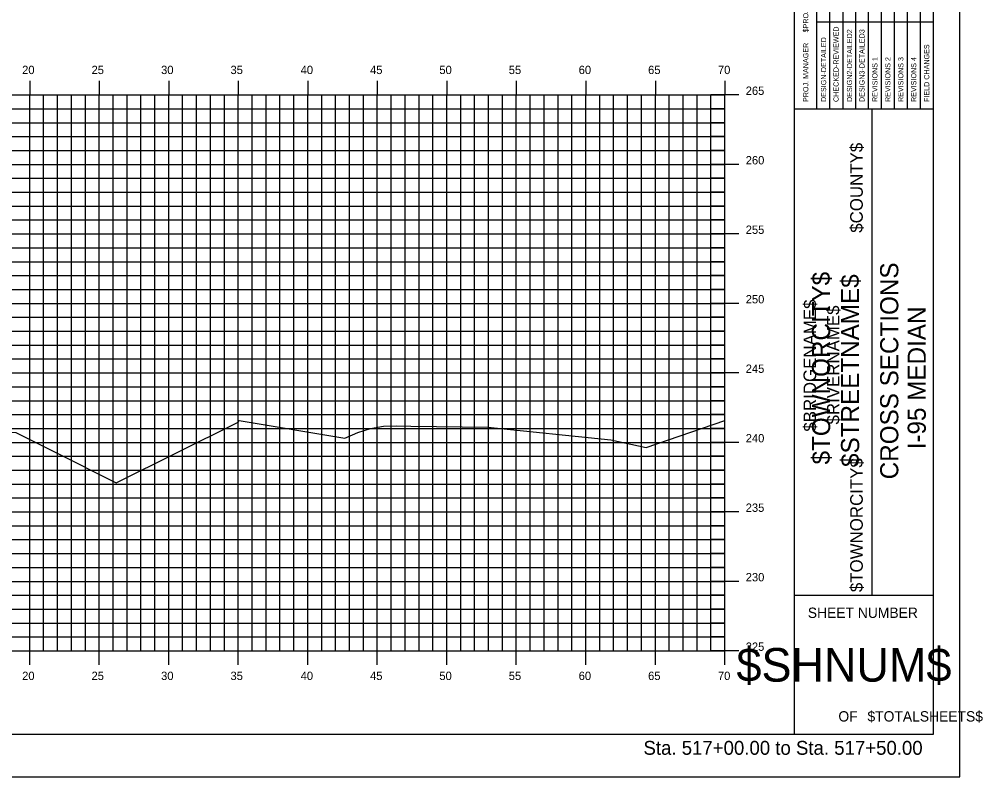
# Model space of a CAD drawing. Extents: x 1168600 to 1177589, y 610178 to 611246.
# Drawn here: x 1173972.1 to 1174041.4, y 610268.7 to 610323.2 of the extents above; entities that cross this region are included whole.
import ezdxf

# ---------------------------------------------------------------- set-up
doc = ezdxf.new("R2010")
doc.units = 0
for name, color, linetype in [('_Station Equation', 7, 'Continuous'), ('BORDER', 7, 'Continuous'), ('BRIDGE_TITLE', 7, 'Continuous'), ('D_Text_Standard', 7, 'Continuous'), ('H_V ANNOTATION', 7, 'Continuous'), ('HIGHWAY_TITLE', 7, 'Continuous'), ('MAJOR', 7, 'Continuous'), ('MINOR', 7, 'Continuous'), ('PLOT BOUNDARY', 7, 'Continuous')]:
    doc.layers.add(name, color=color, linetype=linetype)

msp = doc.modelspace()

# ---------------------------------------------------------------- linework, layer by layer
at = {"layer": '_Station Equation'}
msp.add_lwpolyline([(1173979.048, 610289.9), (1173987.771, 610294.238), (1173987.834, 610294.269), (1173987.835, 610294.381), (1173987.836, 610294.381), (1173987.884, 610294.38), (1173995.484, 610293.109), (1173996.414, 610293.519), (1173997.341, 610293.803), (1173998.265, 610293.962), (1173999.187, 610293.997), (1174000.239, 610293.977), (1174005.761, 610293.899), (1174014.609, 610292.987), (1174017.158, 610292.432), (1174022.819, 610294.383)], dxfattribs=at)
at = {"layer": 'BORDER'}
for p, q in [((1174027.82, 610271.804), (1174027.82, 610376.804)), ((1174037.82, 610271.804), (1174037.82, 610376.804)), ((1174027.82, 610316.804), (1174037.82, 610316.804)), ((1174033.411, 610281.804), (1174033.411, 610316.804)), ((1174027.82, 610281.804), (1174037.82, 610281.804)), ((1173877.82, 610271.801), (1174037.82, 610271.801))]:
    msp.add_line(p, q, dxfattribs=at)
for points in [[(1174030.367, 610316.807), (1174030.367, 610334.304)], [(1174031.299, 610334.304), (1174031.299, 610316.807)], [(1174032.23, 610316.807), (1174032.23, 610334.304)], [(1174033.162, 610316.807), (1174033.162, 610334.304)], [(1174034.094, 610316.807), (1174034.094, 610334.304)], [(1174035.025, 610316.807), (1174035.025, 610334.304)], [(1174035.957, 610316.807), (1174035.957, 610334.304)], [(1174036.889, 610316.807), (1174036.889, 610334.304)], [(1174029.435, 610316.807), (1174029.435, 610333.598)], [(1174029.434, 610323.054), (1174037.82, 610323.054)]]:
    msp.add_lwpolyline(points, dxfattribs=at)
at = {"layer": 'D_Text_Standard'}
msp.add_lwpolyline([(1173923.255, 610288.006), (1173924.369, 610287.449), (1173933.819, 610292.174), (1173936.819, 610292.294), (1173952.819, 610292.934), (1173968.819, 610293.574), (1173971.819, 610293.514), (1173974.495, 610292.176), (1173979.048, 610289.9)], dxfattribs=at)
at = {"layer": 'MAJOR'}
for p, q in [((1173972.819, 610318.803), (1173972.819, 610317.801)), ((1173977.819, 610318.803), (1173977.819, 610317.801)), ((1173982.819, 610318.803), (1173982.819, 610317.801)), ((1173987.819, 610318.803), (1173987.819, 610317.801)), ((1173992.819, 610318.803), (1173992.819, 610317.801)), ((1173997.819, 610318.803), (1173997.819, 610317.801)), ((1174002.819, 610318.803), (1174002.819, 610317.801)), ((1174007.819, 610318.803), (1174007.819, 610317.801)), ((1174012.819, 610318.803), (1174012.819, 610317.801)), ((1174017.819, 610318.803), (1174017.819, 610317.801)), ((1174022.819, 610318.803), (1174022.819, 610317.801)), ((1173882.819, 610317.801), (1174022.819, 610317.801)), ((1173882.819, 610317.801), (1174022.819, 610317.801)), ((1173972.819, 610277.801), (1173972.819, 610317.801)), ((1173977.819, 610277.801), (1173977.819, 610317.801)), ((1173982.819, 610277.801), (1173982.819, 610317.801)), ((1173987.819, 610277.801), (1173987.819, 610317.801)), ((1173992.819, 610277.801), (1173992.819, 610317.801)), ((1173997.819, 610277.801), (1173997.819, 610317.801)), ((1174002.819, 610277.801), (1174002.819, 610317.801)), ((1174007.819, 610277.801), (1174007.819, 610317.801)), ((1174012.819, 610277.801), (1174012.819, 610317.801)), ((1174017.819, 610277.801), (1174017.819, 610317.801)), ((1174023.821, 610317.801), (1174021.817, 610317.801)), ((1174022.819, 610277.801), (1174022.819, 610317.801)), ((1174022.819, 610277.801), (1174022.819, 610317.801)), ((1173882.819, 610312.801), (1174022.819, 610312.801)), ((1174023.821, 610312.801), (1174021.817, 610312.801)), ((1173882.819, 610307.801), (1174022.819, 610307.801)), ((1174023.821, 610307.801), (1174021.817, 610307.801)), ((1173882.819, 610302.801), (1174022.819, 610302.801)), ((1174023.821, 610302.801), (1174021.817, 610302.801)), ((1173882.819, 610297.801), (1174022.819, 610297.801)), ((1174023.821, 610297.801), (1174021.817, 610297.801)), ((1173882.819, 610292.801), (1174022.819, 610292.801)), ((1174023.821, 610292.801), (1174021.817, 610292.801)), ((1173882.819, 610287.801), (1174022.819, 610287.801)), ((1174023.821, 610287.801), (1174021.817, 610287.801)), ((1173882.819, 610282.801), (1174022.819, 610282.801)), ((1174023.821, 610282.801), (1174021.817, 610282.801)), ((1173882.819, 610277.801), (1174022.819, 610277.801)), ((1173882.819, 610277.801), (1174022.819, 610277.801)), ((1173972.819, 610276.799), (1173972.819, 610277.801)), ((1173977.819, 610276.799), (1173977.819, 610277.801)), ((1173982.819, 610276.799), (1173982.819, 610277.801)), ((1173987.819, 610276.799), (1173987.819, 610277.801)), ((1173992.819, 610276.799), (1173992.819, 610277.801)), ((1173997.819, 610276.799), (1173997.819, 610277.801)), ((1174002.819, 610276.799), (1174002.819, 610277.801)), ((1174007.819, 610276.799), (1174007.819, 610277.801)), ((1174012.819, 610276.799), (1174012.819, 610277.801)), ((1174017.819, 610276.799), (1174017.819, 610277.801)), ((1174023.821, 610277.801), (1174021.817, 610277.801)), ((1174022.819, 610276.799), (1174022.819, 610277.801))]:
    msp.add_line(p, q, dxfattribs=at)
at = {"layer": 'MINOR'}
for p, q in [((1173973.819, 610277.801), (1173973.819, 610317.801)), ((1173974.819, 610277.801), (1173974.819, 610317.801)), ((1173975.819, 610277.801), (1173975.819, 610317.801)), ((1173976.819, 610277.801), (1173976.819, 610317.801)), ((1173978.819, 610277.801), (1173978.819, 610317.801)), ((1173979.819, 610277.801), (1173979.819, 610317.801)), ((1173980.819, 610277.801), (1173980.819, 610317.801)), ((1173981.819, 610277.801), (1173981.819, 610317.801)), ((1173983.819, 610277.801), (1173983.819, 610317.801)), ((1173984.819, 610277.801), (1173984.819, 610317.801)), ((1173985.819, 610277.801), (1173985.819, 610317.801)), ((1173986.819, 610277.801), (1173986.819, 610317.801)), ((1173988.819, 610277.801), (1173988.819, 610317.801)), ((1173989.819, 610277.801), (1173989.819, 610317.801)), ((1173990.819, 610277.801), (1173990.819, 610317.801)), ((1173991.819, 610277.801), (1173991.819, 610317.801)), ((1173993.819, 610277.801), (1173993.819, 610317.801)), ((1173994.819, 610277.801), (1173994.819, 610317.801)), ((1173995.819, 610277.801), (1173995.819, 610317.801)), ((1173996.819, 610277.801), (1173996.819, 610317.801)), ((1173998.819, 610277.801), (1173998.819, 610317.801)), ((1173999.819, 610277.801), (1173999.819, 610317.801)), ((1174000.819, 610277.801), (1174000.819, 610317.801)), ((1174001.819, 610277.801), (1174001.819, 610317.801)), ((1174003.819, 610277.801), (1174003.819, 610317.801)), ((1174004.819, 610277.801), (1174004.819, 610317.801)), ((1174005.819, 610277.801), (1174005.819, 610317.801)), ((1174006.819, 610277.801), (1174006.819, 610317.801)), ((1174008.819, 610277.801), (1174008.819, 610317.801)), ((1174009.819, 610277.801), (1174009.819, 610317.801)), ((1174010.819, 610277.801), (1174010.819, 610317.801)), ((1174011.819, 610277.801), (1174011.819, 610317.801)), ((1174013.819, 610277.801), (1174013.819, 610317.801)), ((1174014.819, 610277.801), (1174014.819, 610317.801)), ((1174015.819, 610277.801), (1174015.819, 610317.801)), ((1174016.819, 610277.801), (1174016.819, 610317.801)), ((1174018.819, 610277.801), (1174018.819, 610317.801)), ((1174019.819, 610277.801), (1174019.819, 610317.801)), ((1174020.819, 610277.801), (1174020.819, 610317.801)), ((1174021.819, 610277.801), (1174021.819, 610317.801)), ((1173882.819, 610316.801), (1174022.819, 610316.801)), ((1174022.819, 610316.801), (1174021.817, 610316.801)), ((1173882.819, 610315.801), (1174022.819, 610315.801)), ((1174022.819, 610315.801), (1174021.817, 610315.801)), ((1173882.819, 610314.801), (1174022.819, 610314.801)), ((1174022.819, 610314.801), (1174021.817, 610314.801)), ((1173882.819, 610313.801), (1174022.819, 610313.801)), ((1174022.819, 610313.801), (1174021.817, 610313.801)), ((1173882.819, 610311.801), (1174022.819, 610311.801)), ((1174022.819, 610311.801), (1174021.817, 610311.801)), ((1173882.819, 610310.801), (1174022.819, 610310.801)), ((1174022.819, 610310.801), (1174021.817, 610310.801)), ((1173882.819, 610309.801), (1174022.819, 610309.801)), ((1174022.819, 610309.801), (1174021.817, 610309.801)), ((1173882.819, 610308.801), (1174022.819, 610308.801)), ((1174022.819, 610308.801), (1174021.817, 610308.801)), ((1173882.819, 610306.801), (1174022.819, 610306.801)), ((1174022.819, 610306.801), (1174021.817, 610306.801)), ((1173882.819, 610305.801), (1174022.819, 610305.801)), ((1174022.819, 610305.801), (1174021.817, 610305.801)), ((1173882.819, 610304.801), (1174022.819, 610304.801)), ((1174022.819, 610304.801), (1174021.817, 610304.801)), ((1173882.819, 610303.801), (1174022.819, 610303.801)), ((1174022.819, 610303.801), (1174021.817, 610303.801)), ((1173882.819, 610301.801), (1174022.819, 610301.801)), ((1174022.819, 610301.801), (1174021.817, 610301.801)), ((1173882.819, 610300.801), (1174022.819, 610300.801)), ((1174022.819, 610300.801), (1174021.817, 610300.801)), ((1173882.819, 610299.801), (1174022.819, 610299.801)), ((1174022.819, 610299.801), (1174021.817, 610299.801)), ((1173882.819, 610298.801), (1174022.819, 610298.801)), ((1174022.819, 610298.801), (1174021.817, 610298.801)), ((1173882.819, 610296.801), (1174022.819, 610296.801)), ((1174022.819, 610296.801), (1174021.817, 610296.801)), ((1173882.819, 610295.801), (1174022.819, 610295.801)), ((1174022.819, 610295.801), (1174021.817, 610295.801)), ((1173882.819, 610294.801), (1174022.819, 610294.801)), ((1174022.819, 610294.801), (1174021.817, 610294.801)), ((1173882.819, 610293.801), (1174022.819, 610293.801)), ((1174022.819, 610293.801), (1174021.817, 610293.801)), ((1173882.819, 610291.801), (1174022.819, 610291.801)), ((1174022.819, 610291.801), (1174021.817, 610291.801)), ((1173882.819, 610290.801), (1174022.819, 610290.801)), ((1174022.819, 610290.801), (1174021.817, 610290.801)), ((1173882.819, 610289.801), (1174022.819, 610289.801)), ((1174022.819, 610289.801), (1174021.817, 610289.801)), ((1173882.819, 610288.801), (1174022.819, 610288.801)), ((1174022.819, 610288.801), (1174021.817, 610288.801)), ((1173882.819, 610286.801), (1174022.819, 610286.801)), ((1174022.819, 610286.801), (1174021.817, 610286.801)), ((1173882.819, 610285.801), (1174022.819, 610285.801)), ((1174022.819, 610285.801), (1174021.817, 610285.801)), ((1173882.819, 610284.801), (1174022.819, 610284.801)), ((1174022.819, 610284.801), (1174021.817, 610284.801)), ((1173882.819, 610283.801), (1174022.819, 610283.801)), ((1174022.819, 610283.801), (1174021.817, 610283.801)), ((1173882.819, 610281.801), (1174022.819, 610281.801)), ((1174022.819, 610281.801), (1174021.817, 610281.801)), ((1173882.819, 610280.801), (1174022.819, 610280.801)), ((1174022.819, 610280.801), (1174021.817, 610280.801)), ((1173882.819, 610279.801), (1174022.819, 610279.801)), ((1174022.819, 610279.801), (1174021.817, 610279.801)), ((1173882.819, 610278.801), (1174022.819, 610278.801)), ((1174022.819, 610278.801), (1174021.817, 610278.801))]:
    msp.add_line(p, q, dxfattribs=at)
at = {"layer": 'PLOT BOUNDARY'}
msp.add_lwpolyline([(1173869.726, 610268.742), (1174039.726, 610268.742), (1174039.726, 610378.742), (1173869.726, 610378.742)], close=True, dxfattribs=at)

# ---------------------------------------------------------------- texts
at = {"layer": 'BORDER'}
for s, height, rotation, p in [('$PROJMANAGER$', 0.37275, 90, (1174028.824, 610322.299)), ('CHECKED-REVIEWED', 0.37275, 90, (1174031.001, 610317.292)), ('DESIGN2-DETAILED2', 0.37275, 90, (1174031.97, 610317.292)), ('DESIGN3-DETAILED3', 0.37275, 90, (1174032.864, 610317.292)), ('PROJ. MANAGER', 0.37275, 90, (1174028.824, 610317.292)), ('DESIGN-DETAILED', 0.37275, 90, (1174030.106, 610317.292)), ('FIELD CHANGES', 0.37275, 90, (1174037.522, 610317.292)), ('REVISIONS 1', 0.37275, 90, (1174033.796, 610317.292)), ('REVISIONS 2', 0.37275, 90, (1174034.727, 610317.292)), ('REVISIONS 3', 0.37275, 90, (1174035.659, 610317.292)), ('REVISIONS 4', 0.37275, 90, (1174036.591, 610317.292)), ('CROSS SECTIONS', 1.30428, 90, (1174035.295, 610290.143)), ('I-95 MEDIAN', 1.30428, 90, (1174037.273, 610292.302)), ('SHEET NUMBER', 0.74527, 360, (1174028.785, 610280.168)), ('$SHNUM$', 2.4194, 360, (1174023.653, 610275.584)), ('OF', 0.7453, 360, (1174030.987, 610272.714)), ('$TOTALSHEETS$', 0.74527, 360, (1174033.076, 610272.714))]:
    msp.add_text(s, height=height, rotation=rotation, dxfattribs=at).set_placement(p)
at = {"layer": 'BRIDGE_TITLE'}
for s, height, p in [('$COUNTY$', 0.9072, (1174032.74, 610307.883)), ('$BRIDGENAME$', 0.90716, (1174029.386, 610293.572)), ('$RIVERNAME$', 0.90716, (1174031.063, 610294.087)), ('$TOWNORCITY$', 0.90716, (1174032.74, 610282.025))]:
    msp.add_text(s, height=height, rotation=90, dxfattribs=at).set_placement(p)
at = {"layer": 'H_V ANNOTATION'}
for s, height, p in [('20', 0.6, (1173972.273, 610319.301)), ('25', 0.6, (1173977.265, 610319.301)), ('30', 0.6, (1173982.268, 610319.301)), ('35', 0.6, (1173987.26, 610319.301)), ('40', 0.6, (1173992.306, 610319.301)), ('45', 0.6, (1173997.298, 610319.301)), ('50', 0.6, (1174002.284, 610319.301)), ('55', 0.6, (1174007.276, 610319.301)), ('60', 0.6, (1174012.306, 610319.301)), ('65', 0.6, (1174017.298, 610319.301)), ('70', 0.6, (1174022.321, 610319.301)), ('265', 0.6, (1174024.319, 610317.801)), ('260', 0.6, (1174024.319, 610312.801)), ('255', 0.6, (1174024.319, 610307.801)), ('250', 0.6, (1174024.319, 610302.801)), ('245', 0.6, (1174024.319, 610297.801)), ('240', 0.6, (1174024.319, 610292.801)), ('235', 0.6, (1174024.319, 610287.801)), ('230', 0.6, (1174024.319, 610282.801)), ('225', 0.6, (1174024.319, 610277.801)), ('20', 0.6, (1173972.273, 610275.701)), ('25', 0.6, (1173977.265, 610275.701)), ('30', 0.6, (1173982.268, 610275.701)), ('35', 0.6, (1173987.26, 610275.701)), ('40', 0.6, (1173992.306, 610275.701)), ('45', 0.6, (1173997.298, 610275.701)), ('50', 0.6, (1174002.284, 610275.701)), ('55', 0.6, (1174007.276, 610275.701)), ('60', 0.6, (1174012.306, 610275.701)), ('65', 0.6, (1174017.298, 610275.701)), ('70', 0.6, (1174022.321, 610275.701)), ('Sta. 517+00.00 to Sta. 517+50.00', 1.0002, (1174016.965, 610270.321))]:
    msp.add_text(s, height=height, dxfattribs=at).set_placement(p)
at = {"layer": 'HIGHWAY_TITLE'}
for s, p in [('$TOWNORCITY$', (1174030.392, 610291.212)), ('$STREETNAME$', (1174032.479, 610291.032))]:
    msp.add_text(s, height=1.30428, rotation=90, dxfattribs=at).set_placement(p)

doc.saveas('drawing.dxf')
